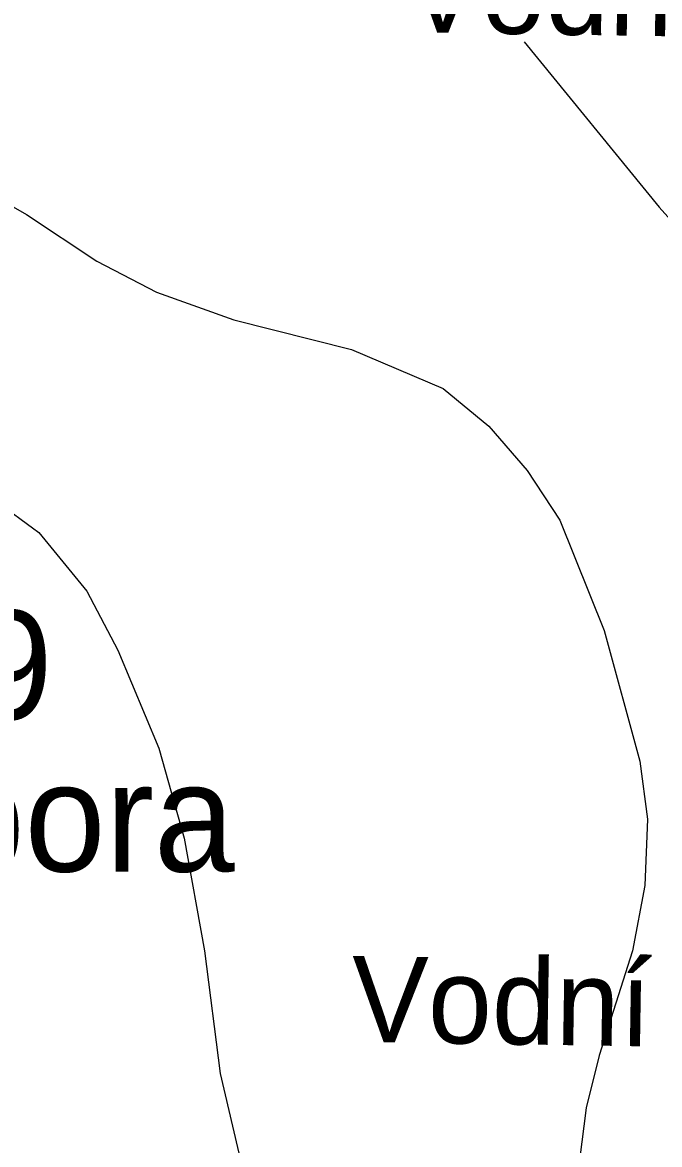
# Model space of a CAD drawing. Extents: x -662620 to -656370, y -1067090 to -1062990.
# Drawn here: x -661678.4 to -661567.1, y -1066493.5 to -1066297.5 of the extents above; entities that cross this region are included whole.
import ezdxf

# ---------------------------------------------------------------- set-up
doc = ezdxf.new("R2010")
doc.units = 0
for name, color, linetype in [('Popis_-_Regionální_biocentrum_-_stávající', 7, 'Continuous'), ('POPIS_-_VODNÍ_NÁDRŽ_-_STÁVAJÍCÍ', 7, 'Continuous'), ('VRSTEVNICE_ZÁKLADNÍ', 7, 'Continuous')]:
    doc.layers.add(name, color=color, linetype=linetype)

msp = doc.modelspace()

# ---------------------------------------------------------------- linework, layer by layer
at = {"layer": 'VRSTEVNICE_ZÁKLADNÍ'}
for points in [[(-661590.73, -1066300.89), (-661567.19, -1066329.76), (-661537.4, -1066362.88), (-661515.13, -1066389.86), (-661504.43, -1066404.42), (-661498.01, -1066416.55), (-661496.58, -1066421.12), (-661496.01, -1066427.97), (-661496.86, -1066434.82), (-661499, -1066441.67), (-661502.72, -1066448.52), (-661508.43, -1066455.8), (-661524.98, -1066473.07), (-661528.84, -1066481.64), (-661529.69, -1066485.35), (-661529.26, -1066493.06), (-661526.7, -1066497.62), (-661501.15, -1066523.32), (-661493.01, -1066532.88), (-661485.3, -1066543.3), (-661484.16, -1066546.01)], [(-661590.73, -1066300.89), (-661567.19, -1066329.76), (-661537.4, -1066362.88), (-661515.13, -1066389.86), (-661504.43, -1066404.42), (-661498.01, -1066416.55), (-661496.58, -1066421.12), (-661496.01, -1066427.97), (-661496.86, -1066434.82), (-661499, -1066441.67), (-661502.72, -1066448.52), (-661508.43, -1066455.8), (-661524.98, -1066473.07), (-661528.84, -1066481.64), (-661529.69, -1066485.35), (-661529.26, -1066493.06), (-661526.7, -1066497.62), (-661501.15, -1066523.32), (-661493.01, -1066532.88), (-661485.3, -1066543.3), (-661484.16, -1066546.01)], [(-661693.41, -1066322.06), (-661677.71, -1066331.05), (-661665.44, -1066339.19), (-661655.02, -1066344.61), (-661641.46, -1066349.46), (-661620.9, -1066354.6), (-661604.92, -1066361.45), (-661596.92, -1066368.02), (-661590.21, -1066375.73), (-661584.5, -1066384.43), (-661576.8, -1066403.7), (-661570.55, -1066426.54), (-661569.18, -1066436.67), (-661569.66, -1066448.24), (-661571.8, -1066459.66), (-661577.65, -1066477.93), (-661579.94, -1066487.06), (-661581.08, -1066496.2)], [(-661693.41, -1066322.06), (-661677.71, -1066331.05), (-661665.44, -1066339.19), (-661655.02, -1066344.61), (-661641.46, -1066349.46), (-661620.9, -1066354.6), (-661604.92, -1066361.45), (-661596.92, -1066368.02), (-661590.21, -1066375.73), (-661584.5, -1066384.43), (-661576.8, -1066403.7), (-661570.55, -1066426.54), (-661569.18, -1066436.67), (-661569.66, -1066448.24), (-661571.8, -1066459.66), (-661577.65, -1066477.93), (-661579.94, -1066487.06), (-661581.08, -1066496.2)], [(-661691.13, -1066375.15), (-661675.57, -1066386.57), (-661667.15, -1066396.85), (-661661.73, -1066407.13), (-661654.59, -1066424.26), (-661650.16, -1066439.96), (-661646.6, -1066459.66), (-661643.88, -1066481.07), (-661638.46, -1066504.19)], [(-661691.13, -1066375.15), (-661675.57, -1066386.57), (-661667.15, -1066396.85), (-661661.73, -1066407.13), (-661654.59, -1066424.26), (-661650.16, -1066439.96), (-661646.6, -1066459.66), (-661643.88, -1066481.07), (-661638.46, -1066504.19)]]:
    msp.add_lwpolyline(points, dxfattribs=at)

# ---------------------------------------------------------------- texts
at = {"layer": 'Popis_-_Regionální_biocentrum_-_stávající'}
for s, p in [('RBC 919', (-661776.23, -1066419.21)), ('Ledecká obora', (-661809.41, -1066445.81))]:
    msp.add_text(s, height=19, dxfattribs=at).set_placement(p)
at = {"layer": 'POPIS_-_VODNÍ_NÁDRŽ_-_STÁVAJÍCÍ'}
for s, p in [('Vodní nádrž č.4', (-661611.67, -1066299.18)), ('Vodní nádrž č.3', (-661621.02, -1066475.53))]:
    msp.add_text(s, height=15, rotation=359.1, dxfattribs=at).set_placement(p)

doc.saveas('drawing.dxf')
